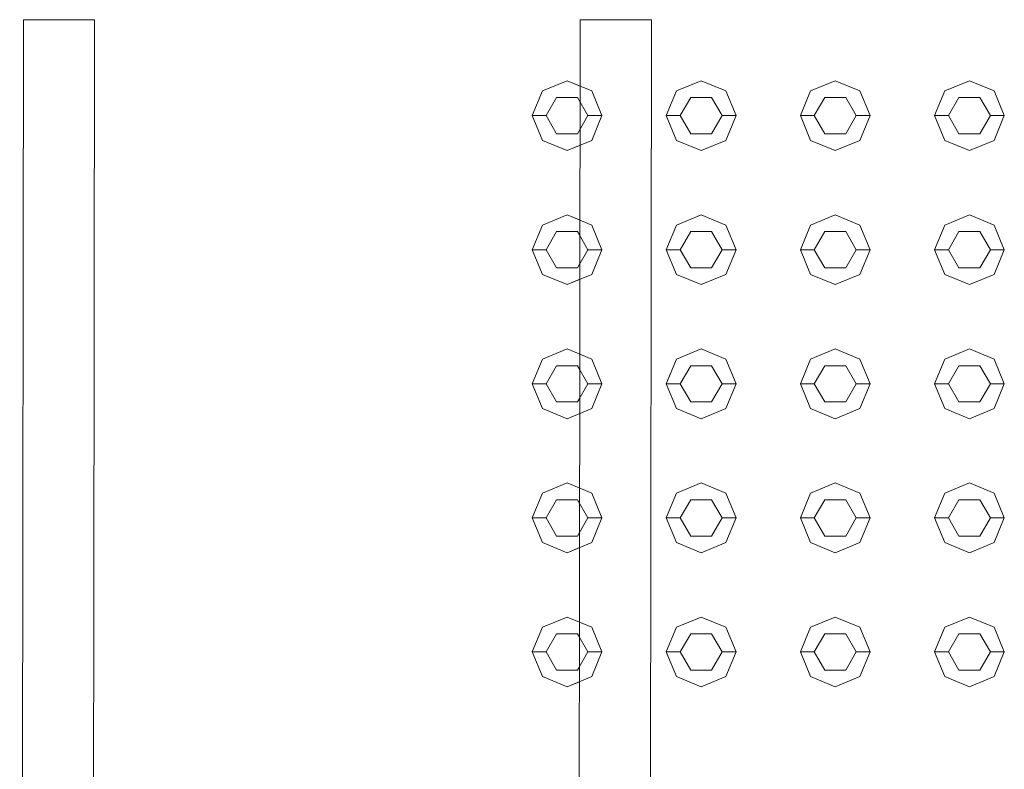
# Model space of a CAD drawing. Header units: millimetres. Extents: x 321 to 585, y -277 to 9.
# Tile 794 of 1056: x 344.006 to 344.711, y -17.237 to -16.7. Entities that reach past the tile are written whole.
import ezdxf

# ---------------------------------------------------------------- set-up
doc = ezdxf.new("R2010")
doc.units = ezdxf.units.MM
doc.header["$MEASUREMENT"] = 0
doc.layers.add('IFC-Elemento construtivo genérico-Contorno', color=253, linetype='Continuous', lineweight=5)
doc.layers.add('IFC-Porta-Contorno', color=142, linetype='Continuous', lineweight=5)

msp = doc.modelspace()

# ---------------------------------------------------------------- linework, layer by layer
at = {"layer": 'IFC-Elemento construtivo genérico-Contorno', "lineweight": 5}
for p, q in [((344.38007, -16.75109), (344.39775, -16.74377)), ((344.38007, -16.75109), (344.39775, -16.74377)), ((344.39775, -16.74377), (344.40717, -16.74767)), ((344.39775, -16.74377), (344.41543, -16.75109)), ((344.47607, -16.75109), (344.49375, -16.74377)), ((344.47607, -16.75109), (344.49375, -16.74377)), ((344.49375, -16.74377), (344.51143, -16.75109)), ((344.49375, -16.74377), (344.51143, -16.75109)), ((344.57207, -16.75109), (344.58975, -16.74377)), ((344.57207, -16.75109), (344.58975, -16.74377)), ((344.58975, -16.74377), (344.60743, -16.75109)), ((344.58975, -16.74377), (344.60743, -16.75109)), ((344.66807, -16.75109), (344.68575, -16.74377)), ((344.66807, -16.75109), (344.68575, -16.74377)), ((344.68575, -16.74377), (344.70343, -16.75109)), ((344.68575, -16.74377), (344.70343, -16.75109)), ((344.37275, -16.76877), (344.38007, -16.75109)), ((344.37275, -16.76877), (344.38007, -16.75109)), ((344.41543, -16.75109), (344.42275, -16.76877)), ((344.46875, -16.76877), (344.47607, -16.75109)), ((344.46875, -16.76877), (344.47607, -16.75109)), ((344.51143, -16.75109), (344.51875, -16.76877)), ((344.51143, -16.75109), (344.51875, -16.76877)), ((344.56475, -16.76877), (344.57207, -16.75109)), ((344.56475, -16.76877), (344.57207, -16.75109)), ((344.60743, -16.75109), (344.61475, -16.76877)), ((344.60743, -16.75109), (344.61475, -16.76877)), ((344.66075, -16.76877), (344.66807, -16.75109)), ((344.66075, -16.76877), (344.66807, -16.75109)), ((344.70343, -16.75109), (344.71075, -16.76877)), ((344.70343, -16.75109), (344.71075, -16.76877)), ((344.38275, -16.76877), (344.39025, -16.75577)), ((344.38275, -16.76877), (344.39025, -16.75577)), ((344.39025, -16.75577), (344.40525, -16.75577)), ((344.39025, -16.75577), (344.40525, -16.75577)), ((344.40525, -16.75577), (344.40715, -16.75907)), ((344.40525, -16.75577), (344.41275, -16.76877)), ((344.47875, -16.76877), (344.48625, -16.75577)), ((344.47875, -16.76877), (344.48625, -16.75577)), ((344.48625, -16.75577), (344.50125, -16.75577)), ((344.48625, -16.75577), (344.50125, -16.75577)), ((344.50125, -16.75577), (344.50875, -16.76877)), ((344.50125, -16.75577), (344.50875, -16.76877)), ((344.57475, -16.76877), (344.58225, -16.75577)), ((344.57475, -16.76877), (344.58225, -16.75577)), ((344.58225, -16.75577), (344.59725, -16.75577)), ((344.58225, -16.75577), (344.59725, -16.75577)), ((344.59725, -16.75577), (344.60475, -16.76877)), ((344.59725, -16.75577), (344.60475, -16.76877)), ((344.67075, -16.76877), (344.67825, -16.75577)), ((344.67075, -16.76877), (344.67825, -16.75577)), ((344.67825, -16.75577), (344.69325, -16.75577)), ((344.67825, -16.75577), (344.69325, -16.75577)), ((344.69325, -16.75577), (344.70075, -16.76877)), ((344.69325, -16.75577), (344.70075, -16.76877)), ((344.37275, -16.76877), (344.38275, -16.76877)), ((344.37275, -16.76877), (344.38007, -16.78645)), ((344.37275, -16.76877), (344.38275, -16.76877)), ((344.37275, -16.76877), (344.38007, -16.78645)), ((344.38275, -16.76877), (344.39025, -16.78176)), ((344.38275, -16.76877), (344.39025, -16.78176)), ((344.40525, -16.78176), (344.41275, -16.76877)), ((344.41275, -16.76877), (344.42275, -16.76877)), ((344.41543, -16.78645), (344.42275, -16.76877)), ((344.46875, -16.76877), (344.47875, -16.76877)), ((344.46875, -16.76877), (344.47607, -16.78645)), ((344.46875, -16.76877), (344.47875, -16.76877)), ((344.46875, -16.76877), (344.47607, -16.78645)), ((344.47875, -16.76877), (344.48625, -16.78176)), ((344.47875, -16.76877), (344.48625, -16.78176)), ((344.50125, -16.78176), (344.50875, -16.76877)), ((344.50125, -16.78176), (344.50875, -16.76877)), ((344.50875, -16.76877), (344.51875, -16.76877)), ((344.50875, -16.76877), (344.51875, -16.76877)), ((344.51143, -16.78645), (344.51875, -16.76877)), ((344.51143, -16.78645), (344.51875, -16.76877)), ((344.56475, -16.76877), (344.57475, -16.76877)), ((344.56475, -16.76877), (344.57207, -16.78645)), ((344.56475, -16.76877), (344.57475, -16.76877)), ((344.56475, -16.76877), (344.57207, -16.78645)), ((344.57475, -16.76877), (344.58225, -16.78176)), ((344.57475, -16.76877), (344.58225, -16.78176)), ((344.59725, -16.78176), (344.60475, -16.76877)), ((344.59725, -16.78176), (344.60475, -16.76877)), ((344.60475, -16.76877), (344.61475, -16.76877)), ((344.60475, -16.76877), (344.61475, -16.76877)), ((344.60743, -16.78645), (344.61475, -16.76877)), ((344.60743, -16.78645), (344.61475, -16.76877)), ((344.66075, -16.76877), (344.67075, -16.76877)), ((344.66075, -16.76877), (344.66807, -16.78645)), ((344.66075, -16.76877), (344.67075, -16.76877)), ((344.66075, -16.76877), (344.66807, -16.78645)), ((344.67075, -16.76877), (344.67825, -16.78176)), ((344.67075, -16.76877), (344.67825, -16.78176)), ((344.69325, -16.78176), (344.70075, -16.76877)), ((344.69325, -16.78176), (344.70075, -16.76877)), ((344.70075, -16.76877), (344.71075, -16.76877)), ((344.70075, -16.76877), (344.71075, -16.76877)), ((344.70343, -16.78645), (344.71075, -16.76877)), ((344.70343, -16.78645), (344.71075, -16.76877)), ((344.40525, -16.78176), (344.40713, -16.7785)), ((344.38007, -16.78645), (344.39775, -16.79377)), ((344.38007, -16.78645), (344.39775, -16.79377)), ((344.39025, -16.78176), (344.40525, -16.78176)), ((344.39025, -16.78176), (344.40525, -16.78176)), ((344.39775, -16.79377), (344.41543, -16.78645)), ((344.47607, -16.78645), (344.49375, -16.79377)), ((344.47607, -16.78645), (344.49375, -16.79377)), ((344.48625, -16.78176), (344.50125, -16.78176)), ((344.48625, -16.78176), (344.50125, -16.78176)), ((344.49375, -16.79377), (344.51143, -16.78645)), ((344.49375, -16.79377), (344.51143, -16.78645)), ((344.57207, -16.78645), (344.58975, -16.79377)), ((344.57207, -16.78645), (344.58975, -16.79377)), ((344.58225, -16.78176), (344.59725, -16.78176)), ((344.58225, -16.78176), (344.59725, -16.78176)), ((344.58975, -16.79377), (344.60743, -16.78645)), ((344.58975, -16.79377), (344.60743, -16.78645)), ((344.66807, -16.78645), (344.68575, -16.79377)), ((344.66807, -16.78645), (344.68575, -16.79377)), ((344.67825, -16.78176), (344.69325, -16.78176)), ((344.67825, -16.78176), (344.69325, -16.78176)), ((344.68575, -16.79377), (344.70343, -16.78645)), ((344.68575, -16.79377), (344.70343, -16.78645)), ((344.39775, -16.79377), (344.40711, -16.78989)), ((344.38007, -16.84709), (344.39775, -16.83977)), ((344.38007, -16.84709), (344.39775, -16.83977)), ((344.39775, -16.83977), (344.40704, -16.84362)), ((344.39775, -16.83977), (344.41543, -16.84709)), ((344.47607, -16.84709), (344.49375, -16.83977)), ((344.47607, -16.84709), (344.49375, -16.83977)), ((344.49375, -16.83977), (344.51143, -16.84709)), ((344.49375, -16.83977), (344.51143, -16.84709)), ((344.57207, -16.84709), (344.58975, -16.83977)), ((344.57207, -16.84709), (344.58975, -16.83977)), ((344.58975, -16.83977), (344.60743, -16.84709)), ((344.58975, -16.83977), (344.60743, -16.84709)), ((344.66807, -16.84709), (344.68575, -16.83977)), ((344.66807, -16.84709), (344.68575, -16.83977)), ((344.68575, -16.83977), (344.70343, -16.84709)), ((344.68575, -16.83977), (344.70343, -16.84709)), ((344.37275, -16.86477), (344.38007, -16.84709)), ((344.37275, -16.86477), (344.38007, -16.84709)), ((344.38275, -16.86477), (344.39025, -16.85178)), ((344.38275, -16.86477), (344.39025, -16.85178)), ((344.39025, -16.85178), (344.40525, -16.85178)), ((344.39025, -16.85178), (344.40525, -16.85178)), ((344.40525, -16.85178), (344.40703, -16.85487)), ((344.40525, -16.85178), (344.41275, -16.86477)), ((344.41543, -16.84709), (344.42275, -16.86477)), ((344.46875, -16.86477), (344.47607, -16.84709)), ((344.46875, -16.86477), (344.47607, -16.84709)), ((344.47875, -16.86477), (344.48625, -16.85178)), ((344.47875, -16.86477), (344.48625, -16.85178)), ((344.48625, -16.85178), (344.50125, -16.85178)), ((344.48625, -16.85178), (344.50125, -16.85178)), ((344.50125, -16.85178), (344.50875, -16.86477)), ((344.50125, -16.85178), (344.50875, -16.86477)), ((344.51143, -16.84709), (344.51875, -16.86477)), ((344.51143, -16.84709), (344.51875, -16.86477)), ((344.56475, -16.86477), (344.57207, -16.84709)), ((344.56475, -16.86477), (344.57207, -16.84709)), ((344.57475, -16.86477), (344.58225, -16.85178)), ((344.57475, -16.86477), (344.58225, -16.85178)), ((344.58225, -16.85178), (344.59725, -16.85178)), ((344.58225, -16.85178), (344.59725, -16.85178)), ((344.59725, -16.85178), (344.60475, -16.86477)), ((344.59725, -16.85178), (344.60475, -16.86477)), ((344.60743, -16.84709), (344.61475, -16.86477)), ((344.60743, -16.84709), (344.61475, -16.86477)), ((344.66075, -16.86477), (344.66807, -16.84709)), ((344.66075, -16.86477), (344.66807, -16.84709)), ((344.67075, -16.86477), (344.67825, -16.85178)), ((344.67075, -16.86477), (344.67825, -16.85178)), ((344.67825, -16.85178), (344.69325, -16.85178)), ((344.67825, -16.85178), (344.69325, -16.85178)), ((344.69325, -16.85178), (344.70075, -16.86477)), ((344.69325, -16.85178), (344.70075, -16.86477)), ((344.70343, -16.84709), (344.71075, -16.86477)), ((344.70343, -16.84709), (344.71075, -16.86477)), ((344.37275, -16.86477), (344.38275, -16.86477)), ((344.37275, -16.86477), (344.38007, -16.88244)), ((344.37275, -16.86477), (344.38275, -16.86477)), ((344.37275, -16.86477), (344.38007, -16.88244)), ((344.38275, -16.86477), (344.39025, -16.87776)), ((344.38275, -16.86477), (344.39025, -16.87776)), ((344.40525, -16.87776), (344.41275, -16.86477)), ((344.41275, -16.86477), (344.42275, -16.86477)), ((344.41543, -16.88244), (344.42275, -16.86477)), ((344.46875, -16.86477), (344.47875, -16.86477)), ((344.46875, -16.86477), (344.47607, -16.88244)), ((344.46875, -16.86477), (344.47875, -16.86477)), ((344.46875, -16.86477), (344.47607, -16.88244)), ((344.47875, -16.86477), (344.48625, -16.87776)), ((344.47875, -16.86477), (344.48625, -16.87776)), ((344.50125, -16.87776), (344.50875, -16.86477)), ((344.50125, -16.87776), (344.50875, -16.86477)), ((344.50875, -16.86477), (344.51875, -16.86477)), ((344.50875, -16.86477), (344.51875, -16.86477)), ((344.51143, -16.88244), (344.51875, -16.86477)), ((344.51143, -16.88244), (344.51875, -16.86477)), ((344.56475, -16.86477), (344.57475, -16.86477)), ((344.56475, -16.86477), (344.57207, -16.88244)), ((344.56475, -16.86477), (344.57475, -16.86477)), ((344.56475, -16.86477), (344.57207, -16.88244)), ((344.57475, -16.86477), (344.58225, -16.87776)), ((344.57475, -16.86477), (344.58225, -16.87776)), ((344.59725, -16.87776), (344.60475, -16.86477)), ((344.59725, -16.87776), (344.60475, -16.86477)), ((344.60475, -16.86477), (344.61475, -16.86477)), ((344.60475, -16.86477), (344.61475, -16.86477)), ((344.60743, -16.88244), (344.61475, -16.86477)), ((344.60743, -16.88244), (344.61475, -16.86477)), ((344.66075, -16.86477), (344.67075, -16.86477)), ((344.66075, -16.86477), (344.66807, -16.88244)), ((344.66075, -16.86477), (344.67075, -16.86477)), ((344.66075, -16.86477), (344.66807, -16.88244)), ((344.67075, -16.86477), (344.67825, -16.87776)), ((344.67075, -16.86477), (344.67825, -16.87776)), ((344.69325, -16.87776), (344.70075, -16.86477)), ((344.69325, -16.87776), (344.70075, -16.86477)), ((344.70075, -16.86477), (344.71075, -16.86477)), ((344.70075, -16.86477), (344.71075, -16.86477)), ((344.70343, -16.88244), (344.71075, -16.86477)), ((344.70343, -16.88244), (344.71075, -16.86477)), ((344.39025, -16.87776), (344.40525, -16.87776)), ((344.39025, -16.87776), (344.40525, -16.87776)), ((344.40525, -16.87776), (344.407, -16.87472)), ((344.48625, -16.87776), (344.50125, -16.87776)), ((344.48625, -16.87776), (344.50125, -16.87776)), ((344.58225, -16.87776), (344.59725, -16.87776)), ((344.58225, -16.87776), (344.59725, -16.87776)), ((344.67825, -16.87776), (344.69325, -16.87776)), ((344.67825, -16.87776), (344.69325, -16.87776)), ((344.38007, -16.88244), (344.39775, -16.88977)), ((344.38007, -16.88244), (344.39775, -16.88977)), ((344.39775, -16.88977), (344.41543, -16.88244)), ((344.39775, -16.88977), (344.40699, -16.88594)), ((344.47607, -16.88244), (344.49375, -16.88977)), ((344.47607, -16.88244), (344.49375, -16.88977)), ((344.49375, -16.88977), (344.51143, -16.88244)), ((344.49375, -16.88977), (344.51143, -16.88244)), ((344.57207, -16.88244), (344.58975, -16.88977)), ((344.57207, -16.88244), (344.58975, -16.88977)), ((344.58975, -16.88977), (344.60743, -16.88244)), ((344.58975, -16.88977), (344.60743, -16.88244)), ((344.66807, -16.88244), (344.68575, -16.88977)), ((344.66807, -16.88244), (344.68575, -16.88977)), ((344.68575, -16.88977), (344.70343, -16.88244)), ((344.68575, -16.88977), (344.70343, -16.88244)), ((344.38007, -16.94309), (344.39775, -16.93576)), ((344.38007, -16.94309), (344.39775, -16.93576)), ((344.39775, -16.93576), (344.40692, -16.93956)), ((344.39775, -16.93576), (344.41543, -16.94309)), ((344.47607, -16.94309), (344.49375, -16.93576)), ((344.47607, -16.94309), (344.49375, -16.93576)), ((344.49375, -16.93576), (344.51143, -16.94309)), ((344.49375, -16.93576), (344.51143, -16.94309)), ((344.57207, -16.94309), (344.58975, -16.93576)), ((344.57207, -16.94309), (344.58975, -16.93576)), ((344.58975, -16.93576), (344.60743, -16.94309)), ((344.58975, -16.93576), (344.60743, -16.94309)), ((344.66807, -16.94309), (344.68575, -16.93576)), ((344.66807, -16.94309), (344.68575, -16.93576)), ((344.68575, -16.93576), (344.70343, -16.94309)), ((344.68575, -16.93576), (344.70343, -16.94309)), ((344.37275, -16.96076), (344.38007, -16.94309)), ((344.37275, -16.96076), (344.38007, -16.94309)), ((344.41543, -16.94309), (344.42275, -16.96076)), ((344.46875, -16.96076), (344.47607, -16.94309)), ((344.46875, -16.96076), (344.47607, -16.94309)), ((344.51143, -16.94309), (344.51875, -16.96076)), ((344.51143, -16.94309), (344.51875, -16.96076)), ((344.56475, -16.96076), (344.57207, -16.94309)), ((344.56475, -16.96076), (344.57207, -16.94309)), ((344.60743, -16.94309), (344.61475, -16.96076)), ((344.60743, -16.94309), (344.61475, -16.96076)), ((344.66075, -16.96076), (344.66807, -16.94309)), ((344.66075, -16.96076), (344.66807, -16.94309)), ((344.70343, -16.94309), (344.71075, -16.96076)), ((344.70343, -16.94309), (344.71075, -16.96076)), ((344.38275, -16.96076), (344.39025, -16.94778)), ((344.38275, -16.96076), (344.39025, -16.94778)), ((344.39025, -16.94778), (344.40525, -16.94778)), ((344.39025, -16.94778), (344.40525, -16.94778)), ((344.40525, -16.94778), (344.40691, -16.95065)), ((344.40525, -16.94778), (344.41275, -16.96076)), ((344.47875, -16.96076), (344.48625, -16.94778)), ((344.47875, -16.96076), (344.48625, -16.94778)), ((344.48625, -16.94778), (344.50125, -16.94778)), ((344.48625, -16.94778), (344.50125, -16.94778)), ((344.50125, -16.94778), (344.50875, -16.96076)), ((344.50125, -16.94778), (344.50875, -16.96076)), ((344.57475, -16.96076), (344.58225, -16.94778)), ((344.57475, -16.96076), (344.58225, -16.94778)), ((344.58225, -16.94778), (344.59725, -16.94778)), ((344.58225, -16.94778), (344.59725, -16.94778)), ((344.59725, -16.94778), (344.60475, -16.96076)), ((344.59725, -16.94778), (344.60475, -16.96076)), ((344.67075, -16.96076), (344.67825, -16.94778)), ((344.67075, -16.96076), (344.67825, -16.94778)), ((344.67825, -16.94778), (344.69325, -16.94778)), ((344.67825, -16.94778), (344.69325, -16.94778)), ((344.69325, -16.94778), (344.70075, -16.96076)), ((344.69325, -16.94778), (344.70075, -16.96076)), ((344.37275, -16.96076), (344.38275, -16.96076)), ((344.37275, -16.96076), (344.38007, -16.97845)), ((344.37275, -16.96076), (344.38275, -16.96076)), ((344.37275, -16.96076), (344.38007, -16.97845)), ((344.38275, -16.96076), (344.39025, -16.97376)), ((344.38275, -16.96076), (344.39025, -16.97376)), ((344.40525, -16.97376), (344.41275, -16.96076)), ((344.41275, -16.96076), (344.42275, -16.96076)), ((344.41543, -16.97845), (344.42275, -16.96076)), ((344.46875, -16.96076), (344.47875, -16.96076)), ((344.46875, -16.96076), (344.47607, -16.97845)), ((344.46875, -16.96076), (344.47875, -16.96076)), ((344.46875, -16.96076), (344.47607, -16.97845)), ((344.47875, -16.96076), (344.48625, -16.97376)), ((344.47875, -16.96076), (344.48625, -16.97376)), ((344.50125, -16.97376), (344.50875, -16.96076)), ((344.50125, -16.97376), (344.50875, -16.96076)), ((344.50875, -16.96076), (344.51875, -16.96076)), ((344.50875, -16.96076), (344.51875, -16.96076)), ((344.51143, -16.97845), (344.51875, -16.96076)), ((344.51143, -16.97845), (344.51875, -16.96076)), ((344.56475, -16.96076), (344.57475, -16.96076)), ((344.56475, -16.96076), (344.57207, -16.97845)), ((344.56475, -16.96076), (344.57475, -16.96076)), ((344.56475, -16.96076), (344.57207, -16.97845)), ((344.57475, -16.96076), (344.58225, -16.97376)), ((344.57475, -16.96076), (344.58225, -16.97376)), ((344.59725, -16.97376), (344.60475, -16.96076)), ((344.59725, -16.97376), (344.60475, -16.96076)), ((344.60475, -16.96076), (344.61475, -16.96076)), ((344.60475, -16.96076), (344.61475, -16.96076)), ((344.60743, -16.97845), (344.61475, -16.96076)), ((344.60743, -16.97845), (344.61475, -16.96076)), ((344.66075, -16.96076), (344.67075, -16.96076)), ((344.66075, -16.96076), (344.66807, -16.97845)), ((344.66075, -16.96076), (344.67075, -16.96076)), ((344.66075, -16.96076), (344.66807, -16.97845)), ((344.67075, -16.96076), (344.67825, -16.97376)), ((344.67075, -16.96076), (344.67825, -16.97376)), ((344.69325, -16.97376), (344.70075, -16.96076)), ((344.69325, -16.97376), (344.70075, -16.96076)), ((344.70075, -16.96076), (344.71075, -16.96076)), ((344.70075, -16.96076), (344.71075, -16.96076)), ((344.70343, -16.97845), (344.71075, -16.96076)), ((344.70343, -16.97845), (344.71075, -16.96076)), ((344.40525, -16.97376), (344.40688, -16.97094)), ((344.38007, -16.97845), (344.39775, -16.98576)), ((344.38007, -16.97845), (344.39775, -16.98576)), ((344.39025, -16.97376), (344.40525, -16.97376)), ((344.39025, -16.97376), (344.40525, -16.97376)), ((344.39775, -16.98576), (344.41543, -16.97845)), ((344.47607, -16.97845), (344.49375, -16.98576)), ((344.47607, -16.97845), (344.49375, -16.98576)), ((344.48625, -16.97376), (344.50125, -16.97376)), ((344.48625, -16.97376), (344.50125, -16.97376)), ((344.49375, -16.98576), (344.51143, -16.97845)), ((344.49375, -16.98576), (344.51143, -16.97845)), ((344.57207, -16.97845), (344.58975, -16.98576)), ((344.57207, -16.97845), (344.58975, -16.98576)), ((344.58225, -16.97376), (344.59725, -16.97376)), ((344.58225, -16.97376), (344.59725, -16.97376)), ((344.58975, -16.98576), (344.60743, -16.97845)), ((344.58975, -16.98576), (344.60743, -16.97845)), ((344.66807, -16.97845), (344.68575, -16.98576)), ((344.66807, -16.97845), (344.68575, -16.98576)), ((344.67825, -16.97376), (344.69325, -16.97376)), ((344.67825, -16.97376), (344.69325, -16.97376)), ((344.68575, -16.98576), (344.70343, -16.97845)), ((344.68575, -16.98576), (344.70343, -16.97845)), ((344.39775, -16.98576), (344.40686, -16.98199)), ((344.38007, -17.03909), (344.39775, -17.03177)), ((344.38007, -17.03909), (344.39775, -17.03177)), ((344.39775, -17.03177), (344.40679, -17.03552)), ((344.39775, -17.03177), (344.41543, -17.03909)), ((344.47607, -17.03909), (344.49375, -17.03177)), ((344.47607, -17.03909), (344.49375, -17.03177)), ((344.49375, -17.03177), (344.51143, -17.03909)), ((344.49375, -17.03177), (344.51143, -17.03909)), ((344.57207, -17.03909), (344.58975, -17.03177)), ((344.57207, -17.03909), (344.58975, -17.03177)), ((344.58975, -17.03177), (344.60743, -17.03909)), ((344.58975, -17.03177), (344.60743, -17.03909)), ((344.66807, -17.03909), (344.68575, -17.03177)), ((344.66807, -17.03909), (344.68575, -17.03177)), ((344.68575, -17.03177), (344.70343, -17.03909)), ((344.68575, -17.03177), (344.70343, -17.03909)), ((344.37275, -17.05677), (344.38007, -17.03909)), ((344.37275, -17.05677), (344.38007, -17.03909)), ((344.41543, -17.03909), (344.42275, -17.05677)), ((344.46875, -17.05677), (344.47607, -17.03909)), ((344.46875, -17.05677), (344.47607, -17.03909)), ((344.51143, -17.03909), (344.51875, -17.05677)), ((344.51143, -17.03909), (344.51875, -17.05677)), ((344.56475, -17.05677), (344.57207, -17.03909)), ((344.56475, -17.05677), (344.57207, -17.03909)), ((344.60743, -17.03909), (344.61475, -17.05677)), ((344.60743, -17.03909), (344.61475, -17.05677)), ((344.66075, -17.05677), (344.66807, -17.03909)), ((344.66075, -17.05677), (344.66807, -17.03909)), ((344.70343, -17.03909), (344.71075, -17.05677)), ((344.70343, -17.03909), (344.71075, -17.05677)), ((344.38275, -17.05677), (344.39025, -17.04378)), ((344.38275, -17.05677), (344.39025, -17.04378)), ((344.39025, -17.04378), (344.40525, -17.04378)), ((344.39025, -17.04378), (344.40525, -17.04378)), ((344.40525, -17.04378), (344.40678, -17.04644)), ((344.40525, -17.04378), (344.41275, -17.05677)), ((344.47875, -17.05677), (344.48625, -17.04378)), ((344.47875, -17.05677), (344.48625, -17.04378)), ((344.48625, -17.04378), (344.50125, -17.04378)), ((344.48625, -17.04378), (344.50125, -17.04378)), ((344.50125, -17.04378), (344.50875, -17.05677)), ((344.50125, -17.04378), (344.50875, -17.05677)), ((344.57475, -17.05677), (344.58225, -17.04378)), ((344.57475, -17.05677), (344.58225, -17.04378)), ((344.58225, -17.04378), (344.59725, -17.04378)), ((344.58225, -17.04378), (344.59725, -17.04378)), ((344.59725, -17.04378), (344.60475, -17.05677)), ((344.59725, -17.04378), (344.60475, -17.05677)), ((344.67075, -17.05677), (344.67825, -17.04378)), ((344.67075, -17.05677), (344.67825, -17.04378)), ((344.67825, -17.04378), (344.69325, -17.04378)), ((344.67825, -17.04378), (344.69325, -17.04378)), ((344.69325, -17.04378), (344.70075, -17.05677)), ((344.69325, -17.04378), (344.70075, -17.05677)), ((344.37275, -17.05677), (344.38275, -17.05677)), ((344.37275, -17.05677), (344.38007, -17.07445)), ((344.37275, -17.05677), (344.38275, -17.05677)), ((344.37275, -17.05677), (344.38007, -17.07445)), ((344.38275, -17.05677), (344.39025, -17.06976)), ((344.38275, -17.05677), (344.39025, -17.06976)), ((344.40525, -17.06976), (344.41275, -17.05677)), ((344.41275, -17.05677), (344.42275, -17.05677)), ((344.41543, -17.07445), (344.42275, -17.05677)), ((344.46875, -17.05677), (344.47875, -17.05677)), ((344.46875, -17.05677), (344.47607, -17.07445)), ((344.46875, -17.05677), (344.47875, -17.05677)), ((344.46875, -17.05677), (344.47607, -17.07445)), ((344.47875, -17.05677), (344.48625, -17.06976)), ((344.47875, -17.05677), (344.48625, -17.06976)), ((344.50125, -17.06976), (344.50875, -17.05677)), ((344.50125, -17.06976), (344.50875, -17.05677)), ((344.50875, -17.05677), (344.51875, -17.05677)), ((344.50875, -17.05677), (344.51875, -17.05677)), ((344.51143, -17.07445), (344.51875, -17.05677)), ((344.51143, -17.07445), (344.51875, -17.05677)), ((344.56475, -17.05677), (344.57475, -17.05677)), ((344.56475, -17.05677), (344.57207, -17.07445)), ((344.56475, -17.05677), (344.57475, -17.05677)), ((344.56475, -17.05677), (344.57207, -17.07445)), ((344.57475, -17.05677), (344.58225, -17.06976)), ((344.57475, -17.05677), (344.58225, -17.06976)), ((344.59725, -17.06976), (344.60475, -17.05677)), ((344.59725, -17.06976), (344.60475, -17.05677)), ((344.60475, -17.05677), (344.61475, -17.05677)), ((344.60475, -17.05677), (344.61475, -17.05677)), ((344.60743, -17.07445), (344.61475, -17.05677)), ((344.60743, -17.07445), (344.61475, -17.05677)), ((344.66075, -17.05677), (344.67075, -17.05677)), ((344.66075, -17.05677), (344.66807, -17.07445)), ((344.66075, -17.05677), (344.67075, -17.05677)), ((344.66075, -17.05677), (344.66807, -17.07445)), ((344.67075, -17.05677), (344.67825, -17.06976)), ((344.67075, -17.05677), (344.67825, -17.06976)), ((344.69325, -17.06976), (344.70075, -17.05677)), ((344.69325, -17.06976), (344.70075, -17.05677)), ((344.70075, -17.05677), (344.71075, -17.05677)), ((344.70075, -17.05677), (344.71075, -17.05677)), ((344.70343, -17.07445), (344.71075, -17.05677)), ((344.70343, -17.07445), (344.71075, -17.05677)), ((344.39025, -17.06976), (344.40525, -17.06976)), ((344.39025, -17.06976), (344.40525, -17.06976)), ((344.40525, -17.06976), (344.40675, -17.06715)), ((344.48625, -17.06976), (344.50125, -17.06976)), ((344.48625, -17.06976), (344.50125, -17.06976)), ((344.58225, -17.06976), (344.59725, -17.06976)), ((344.58225, -17.06976), (344.59725, -17.06976)), ((344.67825, -17.06976), (344.69325, -17.06976)), ((344.67825, -17.06976), (344.69325, -17.06976)), ((344.38007, -17.07445), (344.39775, -17.08177)), ((344.38007, -17.07445), (344.39775, -17.08177)), ((344.39775, -17.08177), (344.41543, -17.07445)), ((344.47607, -17.07445), (344.49375, -17.08177)), ((344.47607, -17.07445), (344.49375, -17.08177)), ((344.49375, -17.08177), (344.51143, -17.07445)), ((344.49375, -17.08177), (344.51143, -17.07445)), ((344.57207, -17.07445), (344.58975, -17.08177)), ((344.57207, -17.07445), (344.58975, -17.08177)), ((344.58975, -17.08177), (344.60743, -17.07445)), ((344.58975, -17.08177), (344.60743, -17.07445)), ((344.66807, -17.07445), (344.68575, -17.08177)), ((344.66807, -17.07445), (344.68575, -17.08177)), ((344.68575, -17.08177), (344.70343, -17.07445)), ((344.68575, -17.08177), (344.70343, -17.07445)), ((344.39775, -17.08177), (344.40674, -17.07805)), ((344.38007, -17.13509), (344.39775, -17.12777)), ((344.38007, -17.13509), (344.39775, -17.12777)), ((344.39775, -17.12777), (344.40667, -17.13146)), ((344.39775, -17.12777), (344.41543, -17.13509)), ((344.47607, -17.13509), (344.49375, -17.12777)), ((344.47607, -17.13509), (344.49375, -17.12777)), ((344.49375, -17.12777), (344.51143, -17.13509)), ((344.49375, -17.12777), (344.51143, -17.13509)), ((344.57207, -17.13509), (344.58975, -17.12777)), ((344.57207, -17.13509), (344.58975, -17.12777)), ((344.58975, -17.12777), (344.60743, -17.13509)), ((344.58975, -17.12777), (344.60743, -17.13509)), ((344.66807, -17.13509), (344.68575, -17.12777)), ((344.66807, -17.13509), (344.68575, -17.12777)), ((344.68575, -17.12777), (344.70343, -17.13509)), ((344.68575, -17.12777), (344.70343, -17.13509)), ((344.37275, -17.15277), (344.38007, -17.13509)), ((344.37275, -17.15277), (344.38007, -17.13509)), ((344.38275, -17.15277), (344.39025, -17.13978)), ((344.38275, -17.15277), (344.39025, -17.13978)), ((344.39025, -17.13978), (344.40525, -17.13978)), ((344.39025, -17.13978), (344.40525, -17.13978)), ((344.40525, -17.13978), (344.40666, -17.14222)), ((344.40525, -17.13978), (344.41275, -17.15277)), ((344.41543, -17.13509), (344.42275, -17.15277)), ((344.46875, -17.15277), (344.47607, -17.13509)), ((344.46875, -17.15277), (344.47607, -17.13509)), ((344.47875, -17.15277), (344.48625, -17.13978)), ((344.47875, -17.15277), (344.48625, -17.13978)), ((344.48625, -17.13978), (344.50125, -17.13978)), ((344.48625, -17.13978), (344.50125, -17.13978)), ((344.50125, -17.13978), (344.50875, -17.15277)), ((344.50125, -17.13978), (344.50875, -17.15277)), ((344.51143, -17.13509), (344.51875, -17.15277)), ((344.51143, -17.13509), (344.51875, -17.15277)), ((344.56475, -17.15277), (344.57207, -17.13509)), ((344.56475, -17.15277), (344.57207, -17.13509)), ((344.57475, -17.15277), (344.58225, -17.13978)), ((344.57475, -17.15277), (344.58225, -17.13978)), ((344.58225, -17.13978), (344.59725, -17.13978)), ((344.58225, -17.13978), (344.59725, -17.13978)), ((344.59725, -17.13978), (344.60475, -17.15277)), ((344.59725, -17.13978), (344.60475, -17.15277)), ((344.60743, -17.13509), (344.61475, -17.15277)), ((344.60743, -17.13509), (344.61475, -17.15277)), ((344.66075, -17.15277), (344.66807, -17.13509)), ((344.66075, -17.15277), (344.66807, -17.13509)), ((344.67075, -17.15277), (344.67825, -17.13978)), ((344.67075, -17.15277), (344.67825, -17.13978)), ((344.67825, -17.13978), (344.69325, -17.13978)), ((344.67825, -17.13978), (344.69325, -17.13978)), ((344.69325, -17.13978), (344.70075, -17.15277)), ((344.69325, -17.13978), (344.70075, -17.15277)), ((344.70343, -17.13509), (344.71075, -17.15277)), ((344.70343, -17.13509), (344.71075, -17.15277)), ((344.37275, -17.15277), (344.38275, -17.15277)), ((344.37275, -17.15277), (344.38007, -17.17044)), ((344.37275, -17.15277), (344.38275, -17.15277)), ((344.37275, -17.15277), (344.38007, -17.17044)), ((344.38275, -17.15277), (344.39025, -17.16575)), ((344.38275, -17.15277), (344.39025, -17.16575)), ((344.40525, -17.16575), (344.41275, -17.15277)), ((344.41275, -17.15277), (344.42275, -17.15277)), ((344.41543, -17.17044), (344.42275, -17.15277)), ((344.46875, -17.15277), (344.47875, -17.15277)), ((344.46875, -17.15277), (344.47607, -17.17044)), ((344.46875, -17.15277), (344.47875, -17.15277)), ((344.46875, -17.15277), (344.47607, -17.17044)), ((344.47875, -17.15277), (344.48625, -17.16575)), ((344.47875, -17.15277), (344.48625, -17.16575)), ((344.50125, -17.16575), (344.50875, -17.15277)), ((344.50125, -17.16575), (344.50875, -17.15277)), ((344.50875, -17.15277), (344.51875, -17.15277)), ((344.50875, -17.15277), (344.51875, -17.15277)), ((344.51143, -17.17044), (344.51875, -17.15277)), ((344.51143, -17.17044), (344.51875, -17.15277)), ((344.56475, -17.15277), (344.57475, -17.15277)), ((344.56475, -17.15277), (344.57207, -17.17044)), ((344.56475, -17.15277), (344.57475, -17.15277)), ((344.56475, -17.15277), (344.57207, -17.17044)), ((344.57475, -17.15277), (344.58225, -17.16575)), ((344.57475, -17.15277), (344.58225, -17.16575)), ((344.59725, -17.16575), (344.60475, -17.15277)), ((344.59725, -17.16575), (344.60475, -17.15277)), ((344.60475, -17.15277), (344.61475, -17.15277)), ((344.60475, -17.15277), (344.61475, -17.15277)), ((344.60743, -17.17044), (344.61475, -17.15277)), ((344.60743, -17.17044), (344.61475, -17.15277)), ((344.66075, -17.15277), (344.67075, -17.15277)), ((344.66075, -17.15277), (344.66807, -17.17044)), ((344.66075, -17.15277), (344.67075, -17.15277)), ((344.66075, -17.15277), (344.66807, -17.17044)), ((344.67075, -17.15277), (344.67825, -17.16575)), ((344.67075, -17.15277), (344.67825, -17.16575)), ((344.69325, -17.16575), (344.70075, -17.15277)), ((344.69325, -17.16575), (344.70075, -17.15277)), ((344.70075, -17.15277), (344.71075, -17.15277)), ((344.70075, -17.15277), (344.71075, -17.15277)), ((344.70343, -17.17044), (344.71075, -17.15277)), ((344.70343, -17.17044), (344.71075, -17.15277)), ((344.39025, -17.16575), (344.40525, -17.16575)), ((344.39025, -17.16575), (344.40525, -17.16575)), ((344.40525, -17.16575), (344.40663, -17.16336)), ((344.48625, -17.16575), (344.50125, -17.16575)), ((344.48625, -17.16575), (344.50125, -17.16575)), ((344.58225, -17.16575), (344.59725, -17.16575)), ((344.58225, -17.16575), (344.59725, -17.16575)), ((344.67825, -17.16575), (344.69325, -17.16575)), ((344.67825, -17.16575), (344.69325, -17.16575)), ((344.38007, -17.17044), (344.39775, -17.17777)), ((344.38007, -17.17044), (344.39775, -17.17777)), ((344.39775, -17.17777), (344.41543, -17.17044)), ((344.39775, -17.17777), (344.40662, -17.17409)), ((344.47607, -17.17044), (344.49375, -17.17777)), ((344.47607, -17.17044), (344.49375, -17.17777)), ((344.49375, -17.17777), (344.51143, -17.17044)), ((344.49375, -17.17777), (344.51143, -17.17044)), ((344.57207, -17.17044), (344.58975, -17.17777)), ((344.57207, -17.17044), (344.58975, -17.17777)), ((344.58975, -17.17777), (344.60743, -17.17044)), ((344.58975, -17.17777), (344.60743, -17.17044)), ((344.66807, -17.17044), (344.68575, -17.17777)), ((344.66807, -17.17044), (344.68575, -17.17777)), ((344.68575, -17.17777), (344.70343, -17.17044)), ((344.68575, -17.17777), (344.70343, -17.17044))]:
    msp.add_line(p, q, dxfattribs=at)
at = {"layer": 'IFC-Porta-Contorno', "color": 7, "lineweight": 5}
for p, q in [((344.00595, -18.71718), (344.00856, -16.70007)), ((344.00647, -18.31192), (344.00856, -16.70007)), ((344.00856, -16.70007), (344.01919, -16.70008)), ((344.01919, -16.70008), (344.05951, -16.70013)), ((344.05896, -17.12542), (344.05951, -16.70013)), ((344.40668, -17.12535), (344.40723, -16.70006)), ((344.40723, -16.70006), (344.45819, -16.70014)), ((344.40723, -16.70006), (344.44755, -16.70012)), ((344.44755, -16.70012), (344.45819, -16.70014)), ((344.45558, -18.71724), (344.45819, -16.70014)), ((344.4561, -18.31198), (344.45819, -16.70014)), ((344.05688, -18.73728), (344.05896, -17.12542)), ((344.40459, -18.7372), (344.40668, -17.12535))]:
    msp.add_line(p, q, dxfattribs=at)

doc.saveas('drawing.dxf')
